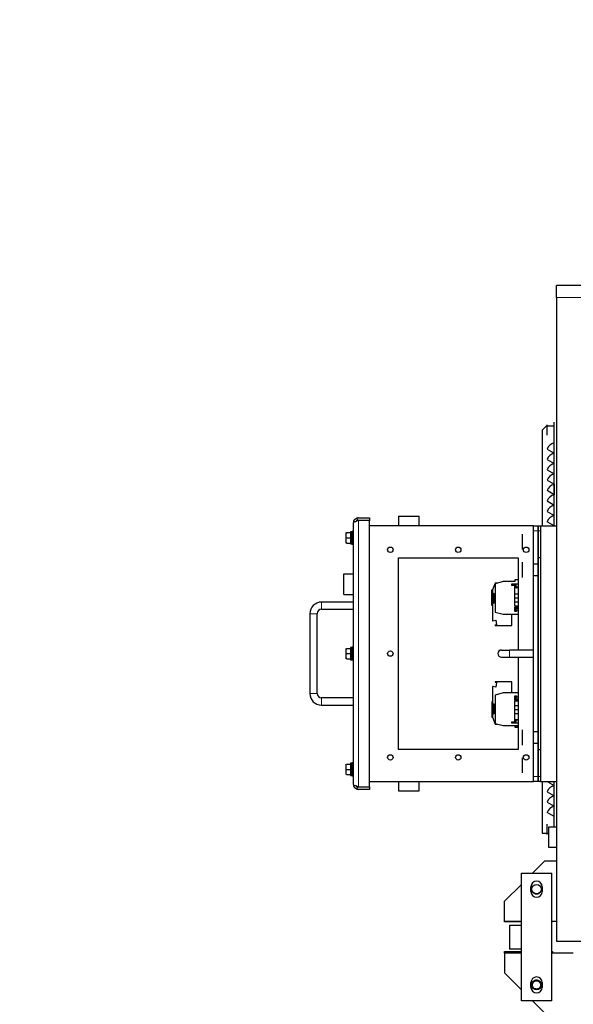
# Model space of a CAD drawing. Header units: millimetres. Extents: x 0 to 29700, y -16 to 21000.
# Tile 297 of 357: x 18213 to 18906, y 17461 to 18694. Entities that reach past the tile are written whole.
import ezdxf

# ---------------------------------------------------------------- set-up
doc = ezdxf.new("R2010")
doc.units = ezdxf.units.MM
doc.layers.add('1', color=7, linetype='Continuous', true_color=0xffffff)
doc.layers.add('254', color=7, linetype='Continuous', true_color=0xffffff)
doc.styles.add('latin_extended', font='simplex.shx')
doc.dimstyles.get("Standard").update_dxf_attribs({"dimtxt": 0.18, "dimasz": 0.18, "dimexe": 0.18, "dimexo": 0.0625, "dimgap": 0.09, "dimtad": 0, "dimtih": 1, "dimtoh": 1, "dimdec": 4, "dimzin": 0, "dimdsep": 46, "dimtxsty": 'Standard', "dimcen": 0.09, "dimadec": 0, "dimazin": 0, "dimtfac": 1, "dimtdec": 4, "dimtofl": 0, "dimtmove": 0, "dimatfit": 3, "dimfxl": 1, "dimtolj": 1, "dimtzin": 0, "dimarcsym": 0})

# ---------------------------------------------------------------- blocks, each defined once
blk = doc.blocks.new('_U4')
at = {"layer": '254', "color": 3, "linetype": 'Continuous', "lineweight": 13, "transparency": 16777216}
for p, q in [((28056.5, 18872.7), (28056.5, 14093.8)), ((18213, 16851.6), (18213, 14093.8)), ((18388, 14143.8), (27881.5, 14143.8))]:
    blk.add_line(p, q, dxfattribs=at)
at = {"layer": '254', "color": 3, "transparency": 16777216}
for points in [[(18388, 14173), (18388, 14114.6), (18213, 14143.8)], [(27881.5, 14114.6), (27881.5, 14173), (28056.5, 14143.8)]]:
    blk.add_solid(points, dxfattribs=at)
at = {"layer": 'Defpoints', "color": 0, "transparency": 16777216}
for p in [(28056.5, 18922.7), (18213, 16901.6), (28056.5, 14143.8)]:
    blk.add_point(p, dxfattribs=at)
at = {"layer": '254', "color": 2, "lineweight": 13, "transparency": 16777216, "insert": (22822.2, 14406.3), "char_height": 175, "attachment_point": 1, "style": 'latin_extended'}
blk.add_mtext('\\A1;9844', dxfattribs=at)

msp = doc.modelspace()

# ---------------------------------------------------------------- linework, layer by layer
at = {"layer": '1', "color": 2, "linetype": 'Continuous', "lineweight": 25}
for p, q in [((18935.013, 18361.303), (18884.987, 18361.303)), ((18884.987, 18346.303), (18884.987, 18361.303)), ((18884.987, 18346.303), (18884.987, 17540.303)), ((18882.187, 18060.303), (18882.187, 18190.303)), ((18872.187, 18185.303), (18867.187, 18180.303)), ((18867.187, 18180.303), (18867.187, 18060.303)), ((18882.187, 18185.303), (18872.187, 18185.303)), ((18873.087, 18183.553), (18873.087, 18186.803)), ((18873.087, 18177.053), (18873.087, 18183.553)), ((18873.087, 18173.803), (18873.087, 18177.053)), ((18882.185, 18151.303), (18882.185, 18164.303)), ((18873.222, 18156.478), (18882.185, 18151.303)), ((18873.222, 18143.473), (18882.185, 18138.298)), ((18882.185, 18138.298), (18882.185, 18151.298)), ((18873.222, 18130.468), (18882.185, 18125.293)), ((18882.185, 18125.293), (18882.185, 18138.293)), ((18873.222, 18117.463), (18882.185, 18112.288)), ((18882.185, 18112.288), (18882.185, 18125.288)), ((18882.185, 18099.283), (18873.222, 18104.458)), ((18882.185, 18112.283), (18882.185, 18099.283)), ((18873.222, 18091.453), (18882.185, 18086.278)), ((18882.185, 18086.278), (18882.185, 18099.278)), ((18873.222, 18078.448), (18882.185, 18073.273)), ((18882.185, 18073.273), (18882.185, 18086.273)), ((18633.987, 18067.103), (18636.987, 18067.103)), ((18635.185, 18070.036), (18636.076, 18067.103)), ((18636.987, 18067.101), (18635.185, 18067.101)), ((18636.987, 18070.303), (18650.787, 18070.303)), ((18650.787, 18067.103), (18636.987, 18067.103)), ((18650.787, 18067.101), (18636.987, 18067.101)), ((18650.787, 18070.303), (18650.787, 18067.103)), ((18650.787, 17733.505), (18650.787, 18067.101)), ((18686.987, 18072.303), (18686.987, 18060.303)), ((18686.987, 18072.303), (18712.987, 18072.303)), ((18712.987, 18060.303), (18712.987, 18072.303)), ((18882.185, 18060.268), (18873.222, 18065.443)), ((18882.185, 18060.268), (18882.185, 18073.268)), ((18627.187, 18053.003), (18627.187, 18037.603)), ((18629.187, 18053.003), (18627.187, 18053.003)), ((18629.187, 18045.303), (18629.187, 18053.303)), ((18630.787, 18053.303), (18629.187, 18053.303)), ((18630.787, 17736.503), (18630.787, 18064.103)), ((18855.987, 18060.303), (18650.787, 18060.303)), ((18855.987, 18060.303), (18861.987, 18060.303)), ((18855.987, 17740.303), (18855.987, 18060.303)), ((18861.987, 17740.303), (18861.987, 18060.303)), ((18861.987, 18060.303), (18864.987, 18060.303)), ((18861.987, 18060.303), (18861.987, 17740.303)), ((18864.987, 18060.303), (18884.987, 18060.303)), ((18864.987, 18060.303), (18864.987, 17740.303)), ((18621.687, 18048.553), (18621.687, 18051.803)), ((18621.687, 18042.053), (18621.687, 18048.553)), ((18621.687, 18038.803), (18621.687, 18042.053)), ((18622.267, 18051.803), (18627.187, 18051.803)), ((18622.267, 18045.303), (18627.187, 18045.303)), ((18629.187, 18037.303), (18629.187, 18045.303)), ((18842.487, 18045.053), (18842.487, 18049.803)), ((18842.487, 18035.553), (18842.487, 18045.053)), ((18622.267, 18038.803), (18627.187, 18038.803)), ((18629.187, 18037.303), (18630.787, 18037.303)), ((18842.487, 18030.803), (18842.487, 18035.553)), ((18686.987, 17780.303), (18686.987, 18020.303)), ((18686.987, 18020.303), (18836.987, 18020.303)), ((18836.987, 18020.303), (18836.987, 17904.803)), ((18864.987, 18020.303), (18861.987, 18020.303)), ((18842.487, 18010.053), (18842.487, 18014.803)), ((18842.487, 18000.553), (18842.487, 18010.053)), ((18861.987, 18012.303), (18855.987, 18012.303)), ((18618.787, 18000.303), (18630.787, 18000.303)), ((18618.787, 17974.303), (18618.787, 18000.303)), ((18836.987, 17992.553), (18832.987, 17992.553)), ((18832.987, 17992.553), (18832.987, 17990.553)), ((18842.487, 17995.803), (18842.487, 18000.553)), ((18855.987, 17998.303), (18861.987, 17998.303)), ((18803.987, 17980.053), (18804.987, 17980.053)), ((18803.987, 17960.553), (18803.987, 17980.053)), ((18807.987, 17988.553), (18804.987, 17980.053)), ((18804.987, 17980.053), (18804.987, 17975.553)), ((18817.987, 17990.553), (18807.987, 17987.874)), ((18810.523, 17988.553), (18807.987, 17988.553)), ((18807.987, 17987.874), (18807.987, 17952.233)), ((18832.987, 17990.553), (18817.987, 17990.553)), ((18828.987, 17985.553), (18828.987, 17987.553)), ((18828.987, 17987.553), (18832.987, 17987.553)), ((18832.987, 17985.553), (18828.987, 17985.553)), ((18832.987, 17987.553), (18833.987, 17987.553)), ((18832.987, 17984.303), (18832.987, 17987.553)), ((18832.987, 17959.553), (18832.987, 17984.303)), ((18833.987, 17987.553), (18833.987, 17984.303)), ((18833.987, 17987.553), (18835.987, 17987.553)), ((18834.487, 17983.803), (18836.987, 17983.803)), ((18836.987, 17982.803), (18834.487, 17982.803)), ((18618.787, 17974.303), (18630.787, 17974.303)), ((18804.987, 17975.553), (18806.987, 17975.553)), ((18804.987, 17964.353), (18804.987, 17974.753)), ((18805.387, 17974.753), (18805.387, 17964.353)), ((18805.387, 17964.353), (18805.387, 17974.753)), ((18805.787, 17975.553), (18806.187, 17975.553)), ((18806.187, 17975.153), (18805.787, 17975.153)), ((18805.787, 17975.153), (18806.187, 17975.153)), ((18806.587, 17972.053), (18806.587, 17974.753)), ((18806.587, 17974.753), (18806.587, 17964.353)), ((18806.987, 17972.053), (18806.587, 17972.053)), ((18806.587, 17964.353), (18806.587, 17967.053)), ((18806.587, 17967.053), (18806.987, 17967.053)), ((18806.987, 17975.553), (18806.987, 17973.553)), ((18806.987, 17974.753), (18806.987, 17972.053)), ((18806.987, 17973.553), (18807.987, 17973.553)), ((18806.987, 17967.053), (18806.987, 17964.353)), ((18833.243, 17975.303), (18836.797, 17975.303)), ((18833.243, 17970.303), (18836.797, 17970.303)), ((18836.797, 17976.403), (18836.797, 17964.203)), ((18836.987, 17976.403), (18836.797, 17976.403)), ((18630.787, 17964.803), (18590.787, 17964.803)), ((18590.787, 17955.803), (18630.787, 17955.803)), ((18804.987, 17960.553), (18803.987, 17960.553)), ((18804.987, 17963.553), (18804.987, 17941.453)), ((18806.987, 17963.553), (18804.987, 17963.553)), ((18805.787, 17963.953), (18806.187, 17963.953)), ((18806.187, 17963.953), (18805.787, 17963.953)), ((18806.187, 17963.553), (18805.787, 17963.553)), ((18807.987, 17965.553), (18806.987, 17965.553)), ((18806.987, 17965.553), (18806.987, 17963.553)), ((18836.987, 17959.553), (18832.987, 17959.553)), ((18832.987, 17956.303), (18832.987, 17958.553)), ((18832.987, 17958.553), (18835.987, 17958.553)), ((18832.987, 17953.053), (18832.987, 17956.303)), ((18833.243, 17965.303), (18836.797, 17965.303)), ((18833.987, 17956.303), (18833.987, 17953.053)), ((18834.487, 17957.803), (18836.987, 17957.803)), ((18836.987, 17956.803), (18834.487, 17956.803)), ((18836.987, 17954.553), (18834.987, 17954.553)), ((18834.987, 17954.553), (18834.987, 17953.053)), ((18835.987, 17958.553), (18835.987, 17958.053)), ((18835.987, 17958.053), (18836.987, 17958.053)), ((18576.287, 17950.303), (18576.287, 17850.303)), ((18585.287, 17850.303), (18585.287, 17950.303)), ((18805.187, 17941.5), (18808.94, 17942.162)), ((18807.987, 17952.233), (18817.987, 17949.553)), ((18808.94, 17942.162), (18809.956, 17936.401)), ((18817.987, 17949.553), (18836.987, 17949.553)), ((18828.987, 17935.553), (18828.987, 17949.553)), ((18833.987, 17953.053), (18832.987, 17953.053)), ((18834.987, 17953.053), (18833.987, 17953.053)), ((18805.187, 17941.453), (18805.187, 17941.5)), ((18807.987, 17936.153), (18807.987, 17935.553)), ((18807.987, 17935.553), (18828.987, 17935.553)), ((18808.103, 17936.253), (18808.087, 17936.253)), ((18808.215, 17936.093), (18808.201, 17936.171)), ((18809.956, 17936.401), (18808.215, 17936.093)), ((18621.687, 17903.553), (18621.687, 17906.803)), ((18622.267, 17906.803), (18627.187, 17906.803)), ((18627.187, 17908.003), (18627.187, 17892.603)), ((18629.187, 17908.003), (18627.187, 17908.003)), ((18629.187, 17900.303), (18629.187, 17908.303)), ((18630.787, 17908.303), (18629.187, 17908.303)), ((18621.687, 17897.053), (18621.687, 17903.553)), ((18621.687, 17893.803), (18621.687, 17897.053)), ((18622.267, 17900.303), (18627.187, 17900.303)), ((18622.267, 17893.803), (18627.187, 17893.803)), ((18629.187, 17892.303), (18629.187, 17900.303)), ((18815.987, 17904.803), (18825.987, 17904.803)), ((18815.987, 17895.803), (18825.987, 17895.803)), ((18855.987, 17904.803), (18825.987, 17904.803)), ((18825.987, 17895.803), (18855.987, 17895.803)), ((18836.987, 17895.803), (18836.987, 17780.303)), ((18629.187, 17892.303), (18630.787, 17892.303)), ((18804.987, 17859.153), (18804.987, 17837.053)), ((18805.187, 17859.106), (18805.187, 17859.153)), ((18808.94, 17858.444), (18805.187, 17859.106)), ((18807.987, 17865.053), (18807.987, 17864.453)), ((18828.987, 17865.053), (18807.987, 17865.053)), ((18808.087, 17864.353), (18808.103, 17864.353)), ((18808.201, 17864.436), (18808.215, 17864.513)), ((18808.215, 17864.513), (18809.956, 17864.206)), ((18809.956, 17864.206), (18808.94, 17858.444)), ((18828.987, 17851.053), (18828.987, 17865.053)), ((18630.787, 17844.803), (18590.787, 17844.803)), ((18817.987, 17851.053), (18807.987, 17848.374)), ((18807.987, 17848.374), (18807.987, 17812.733)), ((18836.987, 17851.053), (18817.987, 17851.053)), ((18832.987, 17847.553), (18833.987, 17847.553)), ((18832.987, 17844.303), (18832.987, 17847.553)), ((18832.987, 17842.053), (18832.987, 17844.303)), ((18833.987, 17847.553), (18833.987, 17844.303)), ((18833.987, 17847.553), (18834.987, 17847.553)), ((18834.487, 17843.803), (18836.987, 17843.803)), ((18834.987, 17847.553), (18834.987, 17846.053)), ((18834.987, 17846.053), (18836.987, 17846.053)), ((18590.787, 17835.803), (18630.787, 17835.803)), ((18803.987, 17840.053), (18803.987, 17820.553)), ((18804.987, 17840.053), (18803.987, 17840.053)), ((18804.987, 17837.053), (18806.987, 17837.053)), ((18804.987, 17825.853), (18804.987, 17836.253)), ((18805.387, 17836.253), (18805.387, 17825.853)), ((18805.387, 17825.853), (18805.387, 17836.253)), ((18805.787, 17837.053), (18806.187, 17837.053)), ((18806.187, 17836.653), (18805.787, 17836.653)), ((18805.787, 17836.653), (18806.187, 17836.653)), ((18806.587, 17833.553), (18806.587, 17836.253)), ((18806.587, 17836.253), (18806.587, 17825.853)), ((18806.987, 17833.553), (18806.587, 17833.553)), ((18806.987, 17837.053), (18806.987, 17835.053)), ((18806.987, 17836.253), (18806.987, 17833.553)), ((18806.987, 17835.053), (18807.987, 17835.053)), ((18835.987, 17842.053), (18832.987, 17842.053)), ((18832.987, 17841.053), (18836.987, 17841.053)), ((18832.987, 17816.303), (18832.987, 17841.053)), ((18833.243, 17835.303), (18836.797, 17835.303)), ((18836.987, 17842.803), (18834.487, 17842.803)), ((18835.987, 17842.553), (18835.987, 17842.053)), ((18836.987, 17842.553), (18835.987, 17842.553)), ((18836.797, 17836.403), (18836.797, 17824.203)), ((18836.987, 17836.403), (18836.797, 17836.403)), ((18803.987, 17820.553), (18804.987, 17820.553)), ((18804.987, 17825.053), (18804.987, 17820.553)), ((18806.987, 17825.053), (18804.987, 17825.053)), ((18804.987, 17820.553), (18807.987, 17812.053)), ((18805.787, 17825.453), (18806.187, 17825.453)), ((18806.187, 17825.453), (18805.787, 17825.453)), ((18806.187, 17825.053), (18805.787, 17825.053)), ((18806.587, 17825.853), (18806.587, 17828.553)), ((18806.587, 17828.553), (18806.987, 17828.553)), ((18806.987, 17828.553), (18806.987, 17825.853)), ((18806.987, 17827.053), (18806.987, 17825.053)), ((18807.987, 17827.053), (18806.987, 17827.053)), ((18833.243, 17830.303), (18836.797, 17830.303)), ((18833.243, 17825.303), (18836.797, 17825.303)), ((18807.987, 17812.733), (18817.987, 17810.053)), ((18807.987, 17812.053), (18810.523, 17812.053)), ((18817.987, 17810.053), (18836.987, 17810.053)), ((18828.987, 17815.053), (18832.987, 17815.053)), ((18828.987, 17813.053), (18828.987, 17815.053)), ((18832.987, 17813.053), (18828.987, 17813.053)), ((18832.987, 17813.053), (18832.987, 17816.303)), ((18833.987, 17813.053), (18832.987, 17813.053)), ((18832.987, 17810.053), (18832.987, 17809.053)), ((18832.987, 17809.053), (18832.987, 17808.053)), ((18836.987, 17809.053), (18832.987, 17809.053)), ((18832.987, 17808.053), (18836.987, 17808.053)), ((18833.987, 17816.303), (18833.987, 17813.053)), ((18835.987, 17813.053), (18833.987, 17813.053)), ((18834.487, 17817.803), (18836.987, 17817.803)), ((18836.987, 17816.803), (18834.487, 17816.803)), ((18842.487, 17800.053), (18842.487, 17804.803)), ((18842.487, 17790.553), (18842.487, 17800.053)), ((18861.987, 17802.303), (18855.987, 17802.303)), ((18842.487, 17785.803), (18842.487, 17790.553)), ((18855.987, 17788.303), (18861.987, 17788.303)), ((18836.987, 17780.303), (18686.987, 17780.303)), ((18842.487, 17765.053), (18842.487, 17769.803)), ((18861.987, 17780.303), (18864.987, 17780.303)), ((18621.687, 17758.553), (18621.687, 17761.803)), ((18621.687, 17752.053), (18621.687, 17758.553)), ((18622.267, 17761.803), (18627.187, 17761.803)), ((18627.187, 17763.003), (18627.187, 17747.603)), ((18629.187, 17763.003), (18627.187, 17763.003)), ((18629.187, 17755.303), (18629.187, 17763.303)), ((18630.787, 17763.303), (18629.187, 17763.303)), ((18842.487, 17755.553), (18842.487, 17765.053)), ((18621.687, 17748.803), (18621.687, 17752.053)), ((18622.267, 17755.303), (18627.187, 17755.303)), ((18622.267, 17748.803), (18627.187, 17748.803)), ((18629.187, 17747.303), (18629.187, 17755.303)), ((18629.187, 17747.303), (18630.787, 17747.303)), ((18842.487, 17750.803), (18842.487, 17755.553)), ((18636.987, 17733.503), (18633.987, 17733.503)), ((18635.185, 17733.505), (18636.987, 17733.505)), ((18635.185, 17730.571), (18636.076, 17733.503)), ((18636.987, 17733.505), (18650.787, 17733.505)), ((18636.987, 17733.503), (18650.787, 17733.503)), ((18650.787, 17740.303), (18855.987, 17740.303)), ((18650.787, 17733.503), (18650.787, 17730.303)), ((18686.987, 17740.303), (18686.987, 17728.303)), ((18712.987, 17728.303), (18712.987, 17740.303)), ((18861.987, 17740.303), (18855.987, 17740.303)), ((18864.987, 17740.303), (18861.987, 17740.303)), ((18864.987, 17740.303), (18884.987, 17740.303)), ((18867.187, 17740.306), (18867.187, 17675.303)), ((18873.248, 17740.303), (18882.185, 17735.143)), ((18882.185, 17735.143), (18882.185, 17740.303)), ((18882.185, 17722.138), (18882.185, 17735.138)), ((18882.187, 17682.808), (18882.187, 17740.308)), ((18650.787, 17730.303), (18636.987, 17730.303)), ((18686.987, 17728.303), (18712.987, 17728.303)), ((18873.222, 17727.313), (18882.185, 17722.138)), ((18882.185, 17709.133), (18882.185, 17722.133)), ((18873.222, 17714.308), (18882.185, 17709.133)), ((18882.185, 17696.128), (18882.185, 17709.128)), ((18882.185, 17696.128), (18873.222, 17701.303)), ((18873.087, 17683.553), (18873.087, 17686.803)), ((18873.087, 17677.053), (18873.087, 17683.553)), ((18867.187, 17675.303), (18874.987, 17675.303)), ((18873.087, 17673.803), (18873.087, 17677.053)), ((18874.987, 17682.803), (18874.987, 17657.803)), ((18884.986, 17682.803), (18874.987, 17682.803)), ((18874.987, 17657.803), (18884.986, 17657.803)), ((18854.986, 17625.302), (18869.987, 17640.303)), ((18884.987, 17640.303), (18869.987, 17640.303)), ((18840.987, 17465.303), (18840.987, 17625.303)), ((18840.987, 17625.303), (18878.987, 17625.303)), ((18878.987, 17465.303), (18878.987, 17625.303)), ((18819.987, 17590.303), (18840.987, 17611.304)), ((18852.987, 17602.303), (18852.987, 17608.303)), ((18866.987, 17608.303), (18866.987, 17602.303)), ((18819.987, 17565.303), (18819.987, 17590.303)), ((18819.987, 17565.303), (18840.988, 17565.303)), ((18819.987, 17565.303), (18840.987, 17565.303)), ((18819.987, 17564.303), (18819.987, 17565.303)), ((18840.987, 17564.303), (18819.987, 17564.303)), ((18825.987, 17560.303), (18840.985, 17560.303)), ((18825.987, 17560.303), (18825.987, 17530.303)), ((18878.986, 17565.303), (18884.986, 17565.303)), ((18878.986, 17565.303), (18879.987, 17565.303)), ((18879.987, 17564.303), (18878.986, 17564.303)), ((18879.987, 17565.303), (18879.987, 17564.303)), ((18884.987, 17540.303), (19078.991, 17540.303)), ((18819.987, 17527.303), (18840.987, 17527.303)), ((18819.987, 17525.303), (18819.987, 17527.303)), ((18840.987, 17525.303), (18819.987, 17525.303)), ((18819.987, 17525.303), (18819.987, 17500.303)), ((18840.987, 17525.303), (18819.987, 17525.303)), ((18840.985, 17530.303), (18825.987, 17530.303)), ((18905.987, 17525.303), (18878.985, 17525.303)), ((18878.986, 17527.303), (18879.987, 17527.303)), ((18879.987, 17525.303), (18878.986, 17525.303)), ((18879.987, 17527.303), (18879.987, 17525.303)), ((18819.987, 17500.303), (18840.987, 17479.302)), ((18852.987, 17482.303), (18852.987, 17488.303)), ((18866.987, 17488.303), (18866.987, 17482.303)), ((18878.987, 17465.303), (18840.987, 17465.303)), ((18854.986, 17465.304), (18869.987, 17450.303))]:
    msp.add_line(p, q, dxfattribs=at)
at = {"layer": '1', "color": 4, "linetype": 'Continuous', "lineweight": 13}
for p, q in [((18935.013, 18346.303), (18884.987, 18346.303)), ((18636.987, 18067.101), (18636.987, 17733.505)), ((18855.987, 18054.103), (18861.987, 18054.103)), ((18861.987, 18054.103), (18864.987, 18054.103)), ((18590.787, 17964.803), (18590.787, 17960.303)), ((18590.787, 17960.303), (18590.787, 17955.803)), ((18576.287, 17950.303), (18580.787, 17950.303)), ((18580.787, 17950.303), (18585.287, 17950.303)), ((18825.987, 17904.803), (18825.987, 17900.303)), ((18825.987, 17900.303), (18825.987, 17895.803)), ((18576.287, 17850.303), (18580.787, 17850.303)), ((18580.787, 17850.303), (18585.287, 17850.303)), ((18590.787, 17840.303), (18590.787, 17844.803)), ((18590.787, 17835.803), (18590.787, 17840.303)), ((18861.987, 17746.503), (18855.987, 17746.503)), ((18864.987, 17746.503), (18861.987, 17746.503))]:
    msp.add_line(p, q, dxfattribs=at)
at = {"layer": '1', "color": 2, "linetype": 'Continuous', "lineweight": 25}
for centre, radius in [((18676.987, 18030.303), 3.4), ((18761.987, 18030.303), 3.4), ((18846.987, 18030.303), 3.4), ((18676.987, 17900.303), 3.4), ((18676.987, 17770.303), 3.4), ((18761.987, 17770.303), 3.4), ((18846.987, 17770.303), 3.4), ((18859.987, 17605.303), 6), ((18859.987, 17485.303), 6)]:
    msp.add_circle(centre, radius, dxfattribs=at)
for centre, radius, start, end in [((18885.637, 18151.303), 13.45, 104.869369, 157.371832), ((18885.637, 18138.298), 13.45, 104.869369, 157.371832), ((18885.637, 18125.293), 13.45, 104.869369, 157.371832), ((18885.637, 18112.288), 13.45, 104.869369, 157.371832), ((18885.637, 18099.283), 13.45, 104.869369, 157.371832), ((18885.637, 18086.278), 13.45, 104.869369, 157.371832), ((18885.637, 18073.273), 13.45, 104.869369, 157.371832), ((18636.987, 18064.103), 6.2, 90, 106.890885), ((18885.637, 18060.268), 13.45, 104.869369, 157.371832), ((18834.487, 17984.303), 1.5, 180, 270), ((18834.487, 17984.303), 0.5, 180, 270), ((18835.987, 17989.553), 2, 270, 300.00094), ((18805.787, 17974.753), 0.8, 90, 180), ((18805.787, 17974.753), 0.4, 90, 180), ((18805.787, 17974.753), 0.4, 90, 180), ((18806.187, 17974.753), 0.8, 0, 90), ((18806.187, 17974.753), 0.4, 0, 90), ((18806.187, 17974.753), 0.4, 0, 90), ((18590.787, 17950.303), 14.5, 90, 180), ((18590.787, 17950.303), 5.5, 90, 180), ((18805.787, 17964.353), 0.8, 180, 270), ((18805.787, 17964.353), 0.4, 180, 270), ((18805.787, 17964.353), 0.4, 180, 270), ((18806.187, 17964.353), 0.8, 270, 0), ((18806.187, 17964.353), 0.4, 270, 0), ((18806.187, 17964.353), 0.4, 270, 0), ((18834.487, 17956.303), 1.5, 90, 180), ((18834.487, 17956.303), 0.5, 90, 180), ((18805.087, 17941.453), 0.1, 180, 0), ((18808.087, 17936.153), 0.1, 90, 180), ((18808.103, 17936.153), 0.1, 10, 90), ((18815.987, 17900.303), 4.5, 90, 180), ((18815.987, 17900.303), 4.5, 180, 270), ((18805.087, 17859.153), 0.1, 0, 180), ((18808.087, 17864.453), 0.1, 180, 270), ((18808.103, 17864.453), 0.1, 270, 350), ((18590.787, 17850.303), 14.5, 180, 270), ((18590.787, 17850.303), 5.5, 180, 270), ((18834.487, 17844.303), 1.5, 180, 270), ((18834.487, 17844.303), 0.5, 180, 270), ((18805.787, 17836.253), 0.8, 90, 180), ((18805.787, 17836.253), 0.4, 90, 180), ((18805.787, 17836.253), 0.4, 90, 180), ((18806.187, 17836.253), 0.8, 0, 90), ((18806.187, 17836.253), 0.4, 0, 90), ((18806.187, 17836.253), 0.4, 0, 90), ((18805.787, 17825.853), 0.8, 180, 270), ((18805.787, 17825.853), 0.4, 180, 270), ((18805.787, 17825.853), 0.4, 180, 270), ((18806.187, 17825.853), 0.8, 270, 0), ((18806.187, 17825.853), 0.4, 270, 0), ((18806.187, 17825.853), 0.4, 270, 0), ((18834.487, 17816.303), 1.5, 90, 180), ((18834.487, 17816.303), 0.5, 90, 180), ((18835.987, 17811.053), 2, 59.99906, 90), ((18885.637, 17722.138), 13.45, 104.869369, 157.371832), ((18636.987, 17736.503), 6.2, 253.109115, 270), ((18885.637, 17709.133), 13.45, 104.869369, 157.371832), ((18885.637, 17696.128), 13.45, 104.869369, 157.371832), ((18859.987, 17608.303), 7, 0, 180), ((18859.987, 17602.303), 7, 180, 0), ((18859.987, 17488.303), 7, 0, 180), ((18859.987, 17482.303), 7, 180, 0)]:
    msp.add_arc(centre, radius, start, end, dxfattribs=at)
for centre, major_axis, ratio, start_param, end_param in [((18636.987, 18064.103), (6.2, 0), 1, 2.77858412, 3.14159265), ((18636.987, 18064.103), (6.2, 0), 0.99933333, 2.77858412, 3.14159265), ((18631.512, 18045.303), (-43.669, 0), 0.17632683, 1.47158774, 1.51752447), ((18626.861, 18045.303), (-43.669, 0), 0.17632718, 1.578244, 1.62406829), ((18631.512, 17900.303), (-43.669, 0), 0.17632683, 1.47158774, 1.51752447), ((18626.861, 17900.303), (-43.669, 0), 0.17632718, 1.578244, 1.62406829), ((18631.512, 17755.303), (-43.669, 0), 0.17632696, 1.47158771, 1.5175244), ((18626.861, 17755.303), (43.669, 0), 0.17632698, 4.71983659, 4.76566093), ((18636.987, 17736.503), (6.2, 0), 1, 3.14159265, 3.50460119), ((18636.987, 17736.503), (6.2, 0), 0.99933333, 3.14159265, 3.50460119)]:
    msp.add_ellipse(centre, major_axis=major_axis, ratio=ratio, start_param=start_param, end_param=end_param, dxfattribs=at)
for points, knots in [([(18631.191, 18066.305), (18631.192, 18066.31), (18631.196, 18066.319), (18631.202, 18066.334), (18631.207, 18066.348), (18631.213, 18066.363), (18631.219, 18066.378), (18631.225, 18066.393), (18631.231, 18066.409), (18631.238, 18066.424), (18631.244, 18066.44), (18631.25, 18066.456), (18631.257, 18066.472), (18631.264, 18066.488), (18631.271, 18066.505), (18631.278, 18066.521), (18631.285, 18066.538), (18631.292, 18066.555), (18631.299, 18066.572), (18631.307, 18066.589), (18631.314, 18066.606), (18631.322, 18066.624), (18631.33, 18066.642), (18631.338, 18066.659), (18631.346, 18066.677), (18631.355, 18066.696), (18631.363, 18066.714), (18631.372, 18066.732), (18631.38, 18066.751), (18631.389, 18066.77), (18631.398, 18066.789), (18631.408, 18066.808), (18631.417, 18066.827), (18631.426, 18066.846), (18631.436, 18066.866), (18631.446, 18066.885), (18631.479, 18066.951), (18631.539, 18067.065), (18631.631, 18067.228), (18631.732, 18067.395), (18631.862, 18067.597), (18632.027, 18067.828), (18632.231, 18068.086), (18632.45, 18068.334), (18632.685, 18068.572), (18632.901, 18068.769), (18633.092, 18068.929), (18633.254, 18069.055), (18633.418, 18069.174), (18633.585, 18069.288), (18633.753, 18069.394), (18633.92, 18069.493), (18634.084, 18069.583), (18634.247, 18069.666), (18634.409, 18069.743), (18634.564, 18069.811), (18634.706, 18069.869), (18634.802, 18069.906), (18634.859, 18069.927), (18634.884, 18069.936), (18634.908, 18069.944), (18634.931, 18069.953), (18634.953, 18069.96), (18634.974, 18069.968), (18634.995, 18069.975), (18635.014, 18069.981), (18635.032, 18069.987), (18635.05, 18069.993), (18635.066, 18069.998), (18635.082, 18070.003), (18635.097, 18070.008), (18635.11, 18070.013), (18635.123, 18070.017), (18635.135, 18070.02), (18635.146, 18070.024), (18635.156, 18070.027), (18635.164, 18070.029), (18635.172, 18070.032), (18635.179, 18070.034), (18635.183, 18070.035), (18635.185, 18070.036)], [0, 0, 0, 0, 0.0033582, 0.00672555, 0.01010235, 0.01348893, 0.01688558, 0.02029262, 0.02371035, 0.02713907, 0.03057908, 0.03403069, 0.03749417, 0.04096982, 0.04445792, 0.04795877, 0.05147264, 0.0549998, 0.05854054, 0.06209512, 0.06566382, 0.06924688, 0.07284459, 0.0764572, 0.08008495, 0.08372811, 0.08738693, 0.09106164, 0.09475249, 0.09845973, 0.10218358, 0.10592428, 0.10968206, 0.11345715, 0.11724977, 0.12106015, 0.12488849, 0.15538056, 0.18625344, 0.21760615, 0.24953326, 0.29972799, 0.34945894, 0.39905864, 0.44886224, 0.4992008, 0.53054498, 0.56175896, 0.5929241, 0.62412216, 0.65622696, 0.68770818, 0.71866459, 0.74920005, 0.78232359, 0.814103, 0.84472336, 0.87439143, 0.88075254, 0.88703074, 0.89322866, 0.89934903, 0.90539469, 0.91136859, 0.91727379, 0.92311345, 0.92889084, 0.93460933, 0.94027241, 0.94588367, 0.95144678, 0.95696554, 0.96244381, 0.96788556, 0.97329482, 0.97867572, 0.98403243, 0.98936918, 0.99469026, 1, 1, 1, 1]), ([(18635.185, 18067.101), (18635.184, 18067.096), (18635.183, 18067.084), (18635.18, 18067.068), (18635.176, 18067.051), (18635.173, 18067.034), (18635.169, 18067.018), (18635.165, 18067.001), (18635.161, 18066.985), (18635.157, 18066.968), (18635.153, 18066.952), (18635.148, 18066.935), (18635.143, 18066.919), (18635.138, 18066.902), (18635.132, 18066.886), (18635.127, 18066.87), (18635.121, 18066.853), (18635.115, 18066.837), (18635.109, 18066.821), (18635.102, 18066.804), (18635.095, 18066.788), (18635.088, 18066.772), (18635.081, 18066.756), (18635.074, 18066.74), (18635.066, 18066.723), (18635.059, 18066.707), (18635.051, 18066.691), (18635.042, 18066.675), (18635.034, 18066.659), (18635.025, 18066.643), (18635.016, 18066.627), (18635.007, 18066.611), (18634.998, 18066.595), (18634.988, 18066.58), (18634.979, 18066.564), (18634.969, 18066.548), (18634.959, 18066.532), (18634.948, 18066.516), (18634.938, 18066.501), (18634.927, 18066.485), (18634.916, 18066.469), (18634.905, 18066.454), (18634.893, 18066.438), (18634.882, 18066.422), (18634.87, 18066.407), (18634.858, 18066.391), (18634.845, 18066.376), (18634.797, 18066.315), (18634.706, 18066.213), (18634.565, 18066.077), (18634.409, 18065.949), (18634.249, 18065.834), (18634.086, 18065.731), (18633.923, 18065.641), (18633.756, 18065.56), (18633.57, 18065.482), (18633.366, 18065.41), (18633.149, 18065.352), (18632.954, 18065.315), (18632.782, 18065.295), (18632.631, 18065.287), (18632.485, 18065.291), (18632.344, 18065.305), (18632.209, 18065.329), (18632.081, 18065.364), (18631.959, 18065.409), (18631.843, 18065.465), (18631.734, 18065.531), (18631.632, 18065.608), (18631.54, 18065.695), (18631.476, 18065.767), (18631.436, 18065.819), (18631.417, 18065.846), (18631.397, 18065.873), (18631.379, 18065.901), (18631.361, 18065.929), (18631.344, 18065.958), (18631.327, 18065.987), (18631.311, 18066.017), (18631.296, 18066.047), (18631.281, 18066.077), (18631.266, 18066.108), (18631.252, 18066.14), (18631.239, 18066.171), (18631.226, 18066.204), (18631.214, 18066.236), (18631.202, 18066.269), (18631.194, 18066.292), (18631.191, 18066.303)], [0, 0, 0, 0, 0.00253983, 0.00508174, 0.00762621, 0.01017371, 0.01272472, 0.01527971, 0.01783914, 0.02040349, 0.02297321, 0.02554877, 0.02813063, 0.03071924, 0.03331504, 0.0359185, 0.03853004, 0.04115012, 0.04377916, 0.0464176, 0.04906585, 0.05172435, 0.05439351, 0.05707373, 0.05976544, 0.06246902, 0.06518487, 0.06791338, 0.07065494, 0.07340993, 0.07617872, 0.07896168, 0.08175918, 0.08457156, 0.08739919, 0.0902424, 0.09310154, 0.09597694, 0.09886894, 0.10177784, 0.10470398, 0.10764767, 0.11060921, 0.11358889, 0.11658703, 0.11960391, 0.1226398, 0.125695, 0.155308, 0.18586188, 0.21756187, 0.25059186, 0.28098306, 0.31181908, 0.34320304, 0.37523276, 0.4167342, 0.45829934, 0.50011958, 0.5311951, 0.56229061, 0.59348734, 0.6248657, 0.65618196, 0.68737594, 0.7185284, 0.74972042, 0.78172675, 0.81317399, 0.8441576, 0.87477736, 0.88267, 0.89048605, 0.89822748, 0.90589629, 0.91349454, 0.92102435, 0.92848789, 0.93588742, 0.94322522, 0.95050364, 0.95772511, 0.96489209, 0.9720071, 0.97907274, 0.98609163, 0.99306647, 1, 1, 1, 1]), ([(18621.687, 18048.553), (18621.687, 18048.831), (18621.7, 18049.106), (18621.753, 18049.654), (18621.793, 18049.926), (18621.944, 18050.737), (18622.09, 18051.272), (18622.267, 18051.803)], [0, 0, 0, 0, 0.25, 0.25, 0.5, 0.5, 1, 1, 1, 1]), ([(18622.267, 18038.803), (18622.09, 18039.334), (18621.944, 18039.869), (18621.793, 18040.681), (18621.753, 18040.953), (18621.7, 18041.5), (18621.687, 18041.776), (18621.687, 18042.053)], [0, 0, 0, 0, 0.5, 0.5, 0.75, 0.75, 1, 1, 1, 1]), ([(18621.687, 17903.553), (18621.687, 17903.831), (18621.7, 17904.106), (18621.753, 17904.654), (18621.793, 17904.926), (18621.944, 17905.737), (18622.09, 17906.272), (18622.267, 17906.803)], [0, 0, 0, 0, 0.25, 0.25, 0.5, 0.5, 1, 1, 1, 1]), ([(18622.267, 17893.803), (18622.09, 17894.334), (18621.944, 17894.869), (18621.793, 17895.681), (18621.753, 17895.953), (18621.7, 17896.5), (18621.687, 17896.776), (18621.687, 17897.053)], [0, 0, 0, 0, 0.5, 0.5, 0.75, 0.75, 1, 1, 1, 1]), ([(18631.191, 17734.303), (18631.192, 17734.309), (18631.196, 17734.32), (18631.202, 17734.336), (18631.207, 17734.352), (18631.213, 17734.368), (18631.219, 17734.384), (18631.225, 17734.4), (18631.231, 17734.415), (18631.238, 17734.431), (18631.244, 17734.447), (18631.25, 17734.462), (18631.257, 17734.477), (18631.264, 17734.492), (18631.271, 17734.507), (18631.278, 17734.522), (18631.285, 17734.537), (18631.292, 17734.552), (18631.299, 17734.567), (18631.307, 17734.581), (18631.314, 17734.596), (18631.322, 17734.61), (18631.33, 17734.624), (18631.338, 17734.638), (18631.346, 17734.652), (18631.355, 17734.666), (18631.363, 17734.68), (18631.372, 17734.694), (18631.38, 17734.708), (18631.389, 17734.721), (18631.398, 17734.734), (18631.408, 17734.748), (18631.417, 17734.761), (18631.426, 17734.774), (18631.436, 17734.787), (18631.446, 17734.8), (18631.479, 17734.842), (18631.539, 17734.91), (18631.631, 17734.997), (18631.732, 17735.074), (18631.877, 17735.162), (18632.075, 17735.248), (18632.337, 17735.308), (18632.624, 17735.325), (18632.88, 17735.303), (18633.092, 17735.266), (18633.254, 17735.227), (18633.418, 17735.178), (18633.585, 17735.118), (18633.753, 17735.048), (18633.92, 17734.967), (18634.084, 17734.877), (18634.247, 17734.773), (18634.409, 17734.658), (18634.564, 17734.53), (18634.706, 17734.393), (18634.802, 17734.285), (18634.859, 17734.214), (18634.884, 17734.181), (18634.908, 17734.148), (18634.931, 17734.116), (18634.953, 17734.083), (18634.974, 17734.05), (18634.995, 17734.017), (18635.014, 17733.983), (18635.032, 17733.95), (18635.05, 17733.916), (18635.066, 17733.883), (18635.082, 17733.849), (18635.097, 17733.815), (18635.11, 17733.781), (18635.123, 17733.747), (18635.135, 17733.713), (18635.146, 17733.679), (18635.156, 17733.644), (18635.164, 17733.61), (18635.172, 17733.575), (18635.179, 17733.54), (18635.183, 17733.517), (18635.185, 17733.505)], [0, 0, 0, 0, 0.00335839, 0.00672593, 0.01010296, 0.01348977, 0.01688668, 0.020294, 0.02371203, 0.02714107, 0.03058143, 0.03403339, 0.03749725, 0.0409733, 0.04446183, 0.04796311, 0.05147744, 0.05500509, 0.05854633, 0.06210143, 0.06567067, 0.0692543, 0.07285259, 0.0764658, 0.08009418, 0.08373799, 0.08739747, 0.09107287, 0.09476443, 0.09847239, 0.10219699, 0.10593846, 0.10969703, 0.11347293, 0.11726638, 0.12107761, 0.12490682, 0.15539716, 0.18627061, 0.21762623, 0.2495586, 0.31220907, 0.37426117, 0.43636728, 0.4991781, 0.53052832, 0.56174411, 0.59290678, 0.62409806, 0.65620283, 0.68768513, 0.71864374, 0.74918252, 0.78230649, 0.81408636, 0.84470718, 0.87437574, 0.88073785, 0.88701703, 0.89321589, 0.89933717, 0.90538372, 0.91135847, 0.9172645, 0.92310496, 0.92888311, 0.93460234, 0.94026614, 0.94587808, 0.95144186, 0.95696125, 0.96244013, 0.96788247, 0.9732923, 0.97867374, 0.98403097, 0.98936822, 0.99468979, 1, 1, 1, 1]), ([(18635.185, 17730.571), (18635.184, 17730.571), (18635.183, 17730.571), (18635.18, 17730.572), (18635.176, 17730.573), (18635.173, 17730.574), (18635.169, 17730.576), (18635.165, 17730.577), (18635.161, 17730.578), (18635.157, 17730.579), (18635.153, 17730.581), (18635.148, 17730.582), (18635.143, 17730.584), (18635.138, 17730.585), (18635.132, 17730.587), (18635.127, 17730.589), (18635.121, 17730.591), (18635.115, 17730.593), (18635.108, 17730.595), (18635.102, 17730.597), (18635.095, 17730.599), (18635.088, 17730.601), (18635.081, 17730.603), (18635.074, 17730.606), (18635.066, 17730.608), (18635.058, 17730.611), (18635.05, 17730.613), (18635.042, 17730.616), (18635.034, 17730.619), (18635.025, 17730.622), (18635.016, 17730.625), (18635.007, 17730.628), (18634.998, 17730.631), (18634.988, 17730.634), (18634.979, 17730.637), (18634.969, 17730.641), (18634.958, 17730.644), (18634.948, 17730.648), (18634.938, 17730.652), (18634.927, 17730.655), (18634.916, 17730.659), (18634.904, 17730.663), (18634.893, 17730.667), (18634.881, 17730.672), (18634.87, 17730.676), (18634.858, 17730.68), (18634.845, 17730.685), (18634.797, 17730.703), (18634.706, 17730.737), (18634.564, 17730.795), (18634.409, 17730.863), (18634.249, 17730.94), (18634.085, 17731.023), (18633.923, 17731.112), (18633.756, 17731.21), (18633.569, 17731.328), (18633.366, 17731.468), (18633.149, 17731.631), (18632.954, 17731.792), (18632.782, 17731.945), (18632.631, 17732.089), (18632.485, 17732.238), (18632.344, 17732.392), (18632.209, 17732.55), (18632.081, 17732.711), (18631.959, 17732.874), (18631.843, 17733.04), (18631.734, 17733.208), (18631.632, 17733.375), (18631.54, 17733.539), (18631.476, 17733.66), (18631.436, 17733.74), (18631.417, 17733.78), (18631.397, 17733.82), (18631.379, 17733.859), (18631.361, 17733.897), (18631.344, 17733.934), (18631.327, 17733.971), (18631.311, 17734.007), (18631.296, 17734.043), (18631.281, 17734.078), (18631.266, 17734.112), (18631.252, 17734.145), (18631.239, 17734.178), (18631.226, 17734.21), (18631.214, 17734.241), (18631.202, 17734.272), (18631.194, 17734.292), (18631.191, 17734.302)], [0, 0, 0, 0, 0.00254067, 0.00508344, 0.00762877, 0.01017713, 0.01272901, 0.01528488, 0.0178452, 0.02041044, 0.02298107, 0.02555754, 0.02814032, 0.03072986, 0.03332661, 0.03593103, 0.03854354, 0.04116459, 0.04379463, 0.04643407, 0.04908334, 0.05174288, 0.05441308, 0.05709437, 0.05978715, 0.06249182, 0.06520879, 0.06793843, 0.07068113, 0.07343728, 0.07620725, 0.0789914, 0.08179011, 0.08460372, 0.0874326, 0.09027708, 0.09313751, 0.09601422, 0.09890754, 0.10181779, 0.1047453, 0.10769037, 0.11065332, 0.11363444, 0.11663402, 0.11965237, 0.12268976, 0.12574647, 0.15535686, 0.18590573, 0.21759821, 0.25061809, 0.28101114, 0.31184632, 0.34322667, 0.37524996, 0.41675077, 0.45831275, 0.50012729, 0.53119986, 0.56229545, 0.59349525, 0.62487963, 0.65618866, 0.68738013, 0.71853486, 0.74973394, 0.78173962, 0.81318541, 0.84416675, 0.87478341, 0.88267555, 0.89049112, 0.89823209, 0.90590045, 0.91349828, 0.92102768, 0.92849084, 0.93589, 0.94322744, 0.95050553, 0.95772668, 0.96489336, 0.97200809, 0.97907346, 0.9860921, 0.9930667, 1, 1, 1, 1]), ([(18854.448, 17603.086), (18854.449, 17603.086), (18854.499, 17602.965), (18854.607, 17602.727), (18854.791, 17602.38), (18854.998, 17602.045), (18855.225, 17601.725), (18855.474, 17601.42), (18855.741, 17601.135), (18856.027, 17600.867), (18856.331, 17600.619), (18856.651, 17600.391), (18856.985, 17600.184), (18857.332, 17600), (18857.69, 17599.838), (18858.058, 17599.699), (18858.433, 17599.585), (18858.816, 17599.494), (18859.204, 17599.429), (18859.595, 17599.389), (18859.856, 17599.38), (18859.987, 17599.38)], [0, 0, 0, 0, 0.00000692, 0.05578966, 0.1113607, 0.16694953, 0.22289942, 0.27843402, 0.33380041, 0.38908538, 0.44456251, 0.50047969, 0.55588227, 0.61130629, 0.66698325, 0.72259774, 0.77800638, 0.83344116, 0.88928291, 0.94471936, 1, 1, 1, 1]), ([(18859.987, 17599.38), (18860.117, 17599.38), (18860.378, 17599.389), (18860.769, 17599.429), (18861.156, 17599.494), (18861.539, 17599.585), (18861.914, 17599.699), (18862.282, 17599.838), (18862.641, 17600), (18862.987, 17600.185), (18863.322, 17600.391), (18863.642, 17600.619), (18863.943, 17600.864), (18864.131, 17601.039), (18864.22, 17601.128)], [0, 0, 0, 0, 0.08310753, 0.1665169, 0.2506033, 0.33394312, 0.41735175, 0.50117798, 0.58491066, 0.66836048, 0.75187531, 0.83597283, 0.91949573, 1, 1, 1, 1]), ([(18859.987, 17490.453), (18858.636, 17490.453), (18857.3, 17489.9), (18855.39, 17487.99), (18854.837, 17486.653), (18854.837, 17483.953), (18855.39, 17482.616), (18857.3, 17480.707), (18858.636, 17480.153), (18861.337, 17480.153), (18862.674, 17480.707), (18864.583, 17482.616), (18865.137, 17483.953), (18865.137, 17486.653), (18864.583, 17487.99), (18862.674, 17489.9), (18861.337, 17490.453), (18859.987, 17490.453)], [0, 0, 0, 0, 0.125, 0.125, 0.25, 0.25, 0.375, 0.375, 0.5, 0.5, 0.625, 0.625, 0.75, 0.75, 0.875, 0.875, 1, 1, 1, 1]), ([(18859.987, 17491.226), (18859.856, 17491.226), (18859.596, 17491.217), (18859.205, 17491.178), (18858.817, 17491.112), (18858.434, 17491.022), (18858.059, 17490.907), (18857.691, 17490.768), (18857.333, 17490.606), (18856.986, 17490.422), (18856.652, 17490.215), (18856.331, 17489.988), (18856.03, 17489.742), (18855.843, 17489.567), (18855.753, 17489.478)], [0, 0, 0, 0, 0.08310753, 0.1665169, 0.2506033, 0.33394312, 0.41735175, 0.50117798, 0.58491066, 0.66836048, 0.75187531, 0.83597283, 0.91949573, 1, 1, 1, 1]), ([(18865.525, 17487.52), (18865.525, 17487.52), (18865.475, 17487.641), (18865.367, 17487.88), (18865.182, 17488.227), (18864.976, 17488.561), (18864.748, 17488.882), (18864.5, 17489.186), (18864.233, 17489.472), (18863.947, 17489.739), (18863.643, 17489.987), (18863.322, 17490.215), (18862.988, 17490.422), (18862.641, 17490.606), (18862.283, 17490.768), (18861.915, 17490.907), (18861.54, 17491.022), (18861.157, 17491.112), (18860.769, 17491.178), (18860.378, 17491.217), (18860.117, 17491.226), (18859.987, 17491.226)], [0, 0, 0, 0, 0.00000691, 0.05578965, 0.1113607, 0.16694953, 0.22289942, 0.27843402, 0.33380041, 0.38908538, 0.44456251, 0.50047969, 0.55588227, 0.61130629, 0.66698325, 0.72259774, 0.77800638, 0.83344116, 0.88928291, 0.94471936, 1, 1, 1, 1])]:
    msp.add_open_spline(points, degree=3, knots=knots, dxfattribs=at)

# ---------------------------------------------------------------- dimensions: what is measured, and where the dimension line sits
at = {"layer": '254', "color": 2, "linetype": 'Continuous', "lineweight": 13}
dim = msp.add_linear_dim(base=(28056.493, 14143.803), p1=(18212.987, 16901.584), p2=(28056.493, 18922.663), dimstyle='Standard', override={"dimscale": 50, "dimtxt": 3.5, "dimasz": 3.5, "dimexe": 1, "dimexo": 1, "dimgap": 1.75, "dimtad": 1, "dimtih": 1, "dimtoh": 0, "dimdec": 0, "dimlfac": 1, "dimzin": 8, "dimdsep": 46, "dimlunit": 2, "dimtxsty": 'latin_extended', "dimsah": 1, "dimse1": 0, "dimse2": 0, "dimsd1": 0, "dimsd2": 0, "dimclrd": 3, "dimclre": 3, "dimclrt": 2, "dimtol": 0, "dimtm": -0.1, "dimtfac": 0.714286, "dimtdec": 3, "dimtofl": 1, "dimtmove": 0, "dimtzin": 8, "dimlwd": 13, "dimlwe": 13}, dxfattribs=at)
dim.commit()
dim.dimension.update_dxf_attribs({"geometry": '_U4', "text_midpoint": (23134.74, 14143.803), "dimtype": 160})

doc.saveas('drawing.dxf')
